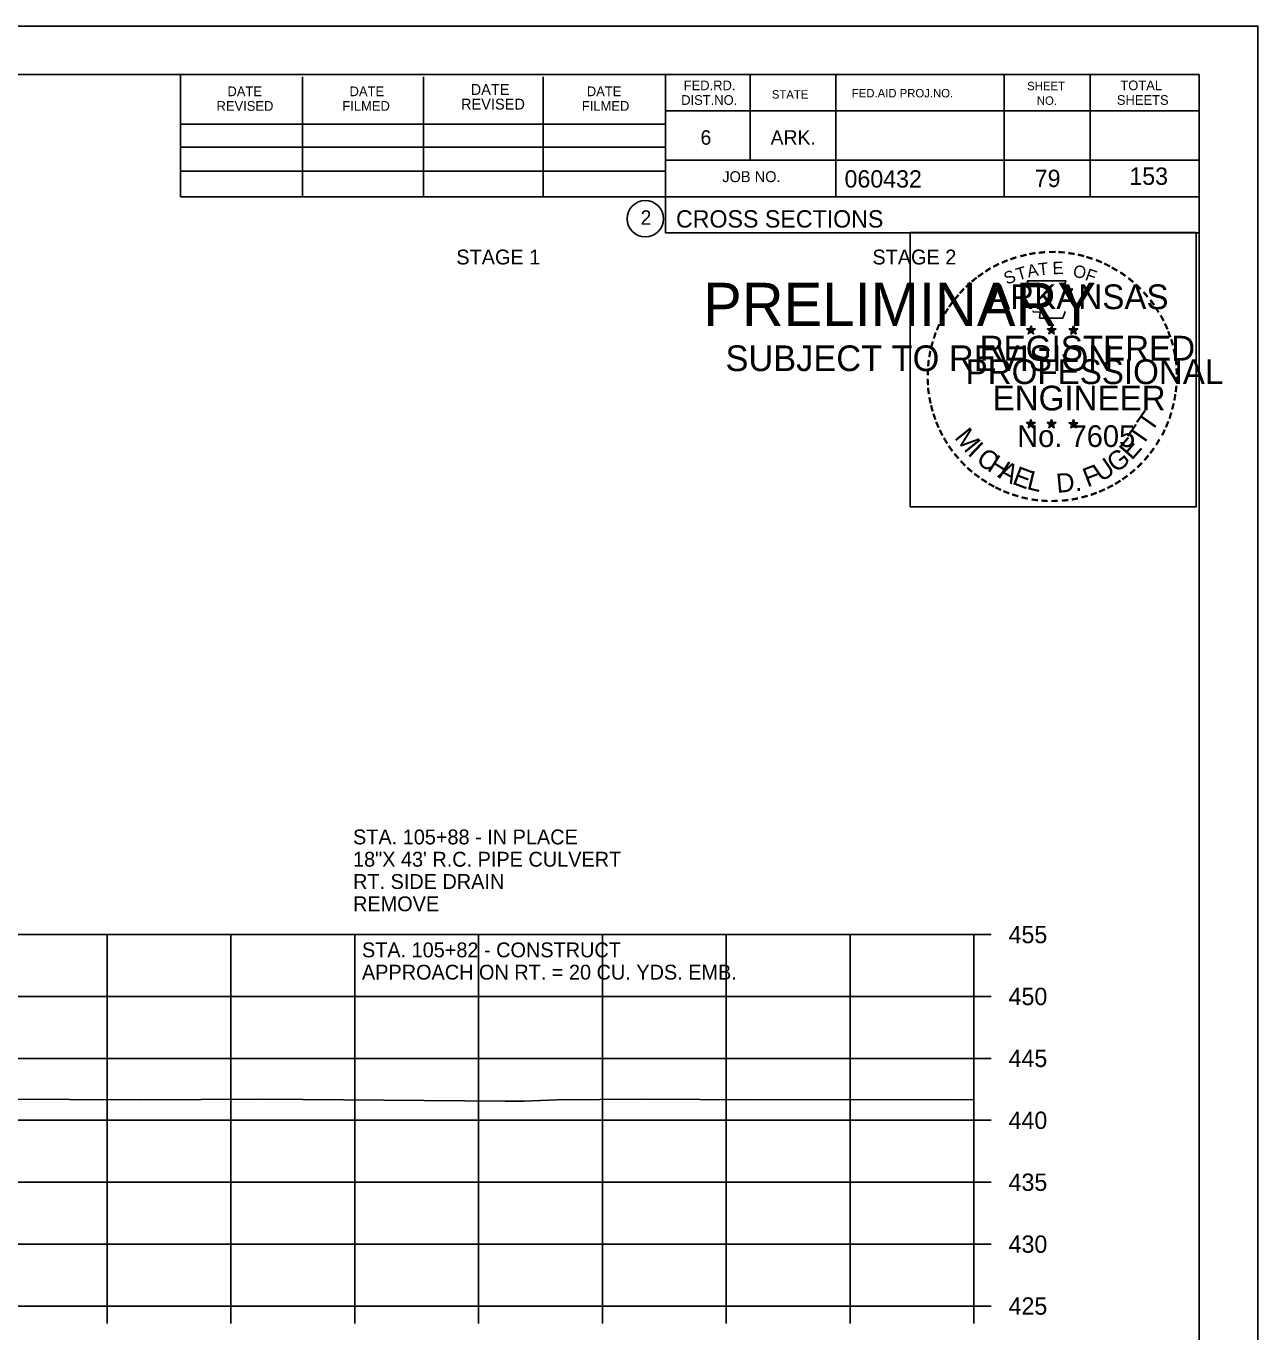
# Model space of a CAD drawing. Extents: x 1538688 to 1540766, y 656250 to 671912.
# Drawn here: x 1538921.6 to 1539021.1, y 657299.1 to 657404.6 of the extents above; entities that cross this region are included whole.
import ezdxf

# ---------------------------------------------------------------- set-up
doc = ezdxf.new("R2010")
doc.units = 0
for name, color, linetype in [('18', 7, 'Continuous'), ('22', 7, 'Continuous'), ('26', 7, 'Continuous'), ('7', 7, 'Continuous'), ('8', 7, 'Continuous'), ('9', 7, 'Continuous'), ('Borings', 7, 'Continuous'), ('Default', 7, 'Continuous'), ('Horizontal Alignment', 7, 'Continuous'), ('RipRap', 7, 'Continuous')]:
    doc.layers.add(name, color=color, linetype=linetype)

msp = doc.modelspace()

# ---------------------------------------------------------------- linework, layer by layer
at = {"layer": '18'}
msp.add_lwpolyline([(1538919.43, 657317.93), (1538930.82, 657317.88), (1538940.74, 657317.93), (1538960.33, 657317.78), (1538961.86, 657317.78), (1538964.51, 657317.88), (1538971.41, 657317.94), (1538980.7, 657317.88), (1538988.35, 657317.9), (1538996.5, 657317.87), (1538998.18, 657317.92)], dxfattribs=at)
at = {"layer": '22'}
for p, q in [((1538718.18, 657331.23), (1538998.18, 657331.23)), ((1538928.18, 657301.23), (1538928.18, 657331.23)), ((1538938.18, 657301.23), (1538938.18, 657331.23)), ((1538948.18, 657301.23), (1538948.18, 657331.23)), ((1538958.18, 657301.23), (1538958.18, 657331.23)), ((1538968.18, 657301.23), (1538968.18, 657331.23)), ((1538978.18, 657301.23), (1538978.18, 657331.23)), ((1538988.18, 657301.23), (1538988.18, 657331.23)), ((1538998.18, 657301.23), (1538998.18, 657331.23)), ((1538718.18, 657326.23), (1538998.18, 657326.23)), ((1538718.18, 657321.23), (1538998.18, 657321.23)), ((1538718.18, 657316.23), (1538998.18, 657316.23)), ((1538718.18, 657311.23), (1538998.18, 657311.23)), ((1538718.18, 657306.23), (1538998.18, 657306.23)), ((1538718.18, 657301.23), (1538998.18, 657301.23))]:
    msp.add_line(p, q, dxfattribs=at)
at = {"layer": '26'}
msp.add_line((1538687.78, 657404.59), (1539021.11, 657404.59), dxfattribs=at)
for points in [[(1538687.77, 657404.59), (1539021.11, 657404.59), (1539021.11, 657191.25), (1538687.77, 657191.25)], [(1538993.03, 657387.92), (1539016.13, 657387.92), (1539016.13, 657365.77), (1538993.03, 657365.77)]]:
    msp.add_lwpolyline(points, close=True, dxfattribs=at)
at = {"layer": '8'}
for p, q in [((1539002.44, 657380.14), (1539002.79, 657380.03)), ((1539002.44, 657380.14), (1539002.69, 657380.09)), ((1539002.44, 657380.14), (1539002.68, 657380.02)), ((1539002.57, 657379.73), (1539002.79, 657380.03)), ((1539002.57, 657379.73), (1539002.7, 657379.97)), ((1539002.57, 657379.73), (1539002.79, 657379.95)), ((1539002.79, 657380.39), (1539002.75, 657380.14)), ((1539002.79, 657380.03), (1539002.79, 657380.39)), ((1539002.79, 657380.39), (1539002.84, 657380.14)), ((1539003.13, 657380.14), (1539002.79, 657380.03)), ((1539003, 657379.73), (1539002.79, 657380.03)), ((1539003, 657379.73), (1539002.79, 657379.94)), ((1539003.13, 657380.14), (1539002.85, 657380.09)), ((1539003, 657379.73), (1539002.86, 657380.02)), ((1539003.13, 657380.14), (1539002.93, 657380.04)), ((1539004.11, 657380.14), (1539004.46, 657380.03)), ((1539004.11, 657380.14), (1539004.36, 657380.09)), ((1539004.11, 657380.14), (1539004.35, 657380.02)), ((1539004.24, 657379.73), (1539004.46, 657380.03)), ((1539004.24, 657379.73), (1539004.37, 657379.97)), ((1539004.24, 657379.73), (1539004.46, 657379.95)), ((1539004.46, 657380.39), (1539004.42, 657380.14)), ((1539004.46, 657380.03), (1539004.46, 657380.39)), ((1539004.46, 657380.39), (1539004.51, 657380.14)), ((1539004.8, 657380.14), (1539004.46, 657380.03)), ((1539004.67, 657379.73), (1539004.46, 657380.03)), ((1539004.67, 657379.73), (1539004.46, 657379.94)), ((1539004.8, 657380.14), (1539004.52, 657380.09)), ((1539004.67, 657379.73), (1539004.53, 657380.02)), ((1539004.8, 657380.14), (1539004.6, 657380.04)), ((1539005.87, 657380.13), (1539006.22, 657380.02)), ((1539005.87, 657380.13), (1539006.13, 657380.08)), ((1539005.87, 657380.13), (1539006.11, 657380)), ((1539006.01, 657379.72), (1539006.22, 657380.02)), ((1539006.01, 657379.72), (1539006.13, 657379.96)), ((1539006.01, 657379.72), (1539006.22, 657379.94)), ((1539006.22, 657380.38), (1539006.18, 657380.13)), ((1539006.22, 657380.02), (1539006.22, 657380.38)), ((1539006.22, 657380.38), (1539006.27, 657380.13)), ((1539006.57, 657380.13), (1539006.22, 657380.02)), ((1539006.43, 657379.72), (1539006.22, 657380.02)), ((1539006.43, 657379.72), (1539006.22, 657379.93)), ((1539006.57, 657380.13), (1539006.28, 657380.08)), ((1539006.43, 657379.72), (1539006.3, 657380.01)), ((1539006.57, 657380.13), (1539006.36, 657380.02)), ((1539002.43, 657372.57), (1539002.78, 657372.45)), ((1539002.43, 657372.57), (1539002.69, 657372.52)), ((1539002.43, 657372.57), (1539002.67, 657372.44)), ((1539002.57, 657372.16), (1539002.78, 657372.45)), ((1539002.57, 657372.16), (1539002.69, 657372.4)), ((1539002.57, 657372.16), (1539002.78, 657372.37)), ((1539002.78, 657372.82), (1539002.74, 657372.57)), ((1539002.78, 657372.45), (1539002.78, 657372.82)), ((1539002.78, 657372.82), (1539002.83, 657372.57)), ((1539003.13, 657372.57), (1539002.78, 657372.45)), ((1539003, 657372.16), (1539002.78, 657372.45)), ((1539003, 657372.16), (1539002.78, 657372.37)), ((1539003.13, 657372.57), (1539002.84, 657372.52)), ((1539003, 657372.16), (1539002.86, 657372.45)), ((1539003.13, 657372.57), (1539002.93, 657372.46)), ((1539004.1, 657372.57), (1539004.45, 657372.45)), ((1539004.1, 657372.57), (1539004.36, 657372.52)), ((1539004.1, 657372.57), (1539004.34, 657372.44)), ((1539004.24, 657372.16), (1539004.45, 657372.45)), ((1539004.24, 657372.16), (1539004.36, 657372.4)), ((1539004.24, 657372.16), (1539004.45, 657372.37)), ((1539004.45, 657372.82), (1539004.41, 657372.57)), ((1539004.45, 657372.45), (1539004.45, 657372.82)), ((1539004.45, 657372.82), (1539004.5, 657372.57)), ((1539004.8, 657372.57), (1539004.45, 657372.45)), ((1539004.67, 657372.16), (1539004.45, 657372.45)), ((1539004.67, 657372.16), (1539004.45, 657372.37)), ((1539004.8, 657372.57), (1539004.51, 657372.52)), ((1539004.67, 657372.16), (1539004.53, 657372.45)), ((1539004.8, 657372.57), (1539004.6, 657372.46)), ((1539005.87, 657372.56), (1539006.22, 657372.44)), ((1539005.87, 657372.56), (1539006.12, 657372.51)), ((1539005.87, 657372.56), (1539006.11, 657372.43)), ((1539006, 657372.15), (1539006.22, 657372.44)), ((1539006, 657372.15), (1539006.13, 657372.39)), ((1539006, 657372.15), (1539006.22, 657372.36)), ((1539006.22, 657372.81), (1539006.18, 657372.56)), ((1539006.22, 657372.44), (1539006.22, 657372.81)), ((1539006.22, 657372.81), (1539006.27, 657372.56)), ((1539006.57, 657372.56), (1539006.22, 657372.44)), ((1539006.43, 657372.15), (1539006.22, 657372.44)), ((1539006.43, 657372.15), (1539006.22, 657372.36)), ((1539006.57, 657372.56), (1539006.28, 657372.51)), ((1539006.43, 657372.15), (1539006.3, 657372.44)), ((1539006.57, 657372.56), (1539006.36, 657372.45))]:
    msp.add_line(p, q, dxfattribs=at)
for points in [[(1539002.48, 657384.02), (1539002.75, 657383.19)], [(1539005.99, 657383.09), (1539006.13, 657383.38), (1539005.45, 657383.35), (1539005.6, 657384.02), (1539002.48, 657384.02)], [(1539002.97, 657381.59), (1539002.97, 657381.51), (1539003.53, 657381.49), (1539003.48, 657381.01), (1539005.35, 657381.01), (1539005.55, 657381.55)], [(1539002.79, 657380.39), (1539003, 657379.73), (1539002.44, 657380.14), (1539003.13, 657380.14), (1539002.57, 657379.73), (1539002.79, 657380.39)], [(1539004.46, 657380.39), (1539004.67, 657379.73), (1539004.11, 657380.14), (1539004.8, 657380.14), (1539004.24, 657379.73), (1539004.46, 657380.39)], [(1539006.22, 657380.38), (1539006.43, 657379.72), (1539005.87, 657380.13), (1539006.57, 657380.13), (1539006.01, 657379.72), (1539006.22, 657380.38)], [(1539002.78, 657372.82), (1539003, 657372.16), (1539002.43, 657372.57), (1539003.13, 657372.57), (1539002.57, 657372.16), (1539002.78, 657372.82)], [(1539004.45, 657372.82), (1539004.67, 657372.16), (1539004.1, 657372.57), (1539004.8, 657372.57), (1539004.24, 657372.16), (1539004.45, 657372.82)], [(1539006.22, 657372.81), (1539006.43, 657372.15), (1539005.87, 657372.56), (1539006.57, 657372.56), (1539006, 657372.15), (1539006.22, 657372.81)]]:
    msp.add_lwpolyline(points, dxfattribs=at)
for centre, radius in [((1539002.79, 657380.03), 0.172), ((1539002.79, 657380.03), 0.145), ((1539002.79, 657380.03), 0.116), ((1539002.79, 657380.03), 0.0991), ((1539002.79, 657380.03), 0.0747), ((1539002.79, 657380.03), 0.0495), ((1539002.79, 657380.03), 0.0296), ((1539004.46, 657380.03), 0.172), ((1539004.46, 657380.03), 0.145), ((1539004.46, 657380.03), 0.116), ((1539004.46, 657380.03), 0.0991), ((1539004.46, 657380.03), 0.0747), ((1539004.46, 657380.03), 0.0495), ((1539004.46, 657380.03), 0.0296), ((1539006.22, 657380.02), 0.172), ((1539006.22, 657380.02), 0.145), ((1539006.22, 657380.02), 0.116), ((1539006.22, 657380.02), 0.0991), ((1539006.22, 657380.02), 0.0747), ((1539006.22, 657380.02), 0.0495), ((1539006.22, 657380.02), 0.0296), ((1539002.78, 657372.45), 0.172), ((1539002.78, 657372.45), 0.145), ((1539002.78, 657372.45), 0.116), ((1539002.78, 657372.45), 0.0991), ((1539002.78, 657372.45), 0.0747), ((1539002.78, 657372.45), 0.0495), ((1539002.78, 657372.45), 0.0296), ((1539004.45, 657372.45), 0.172), ((1539004.45, 657372.45), 0.145), ((1539004.45, 657372.45), 0.116), ((1539004.45, 657372.45), 0.0991), ((1539004.45, 657372.45), 0.0747), ((1539004.45, 657372.45), 0.0495), ((1539004.45, 657372.45), 0.0296), ((1539006.22, 657372.44), 0.172), ((1539006.22, 657372.44), 0.145), ((1539006.22, 657372.44), 0.116), ((1539006.22, 657372.44), 0.0991), ((1539006.22, 657372.44), 0.0747), ((1539006.22, 657372.44), 0.0495), ((1539006.22, 657372.44), 0.0296)]:
    msp.add_circle(centre, radius, dxfattribs=at)
at = {"layer": 'Borings'}
for p, q in [((1538998.18, 657301.23), (1538998.18, 657331.23)), ((1538999.58, 657331.23), (1538998.18, 657331.23)), ((1538999.58, 657326.23), (1538998.18, 657326.23)), ((1538999.58, 657321.23), (1538998.18, 657321.23)), ((1538999.58, 657316.23), (1538998.18, 657316.23)), ((1538999.58, 657311.23), (1538998.18, 657311.23)), ((1538999.58, 657306.23), (1538998.18, 657306.23)), ((1538718.18, 657301.23), (1538998.18, 657301.23)), ((1538928.18, 657299.83), (1538928.18, 657301.23)), ((1538938.18, 657299.83), (1538938.18, 657301.23)), ((1538948.18, 657299.83), (1538948.18, 657301.23)), ((1538958.18, 657299.83), (1538958.18, 657301.23)), ((1538968.18, 657299.83), (1538968.18, 657301.23)), ((1538978.18, 657299.83), (1538978.18, 657301.23)), ((1538988.18, 657299.83), (1538988.18, 657301.23)), ((1538998.18, 657299.83), (1538998.18, 657301.23)), ((1538999.58, 657301.23), (1538998.18, 657301.23))]:
    msp.add_line(p, q, dxfattribs=at)
at = {"layer": 'RipRap'}
for p, q in [((1538700.18, 657400.69), (1539016.36, 657400.69)), ((1538934.1, 657390.81), (1538934.1, 657400.69)), ((1538943.96, 657390.81), (1538943.96, 657400.49)), ((1538953.72, 657390.81), (1538953.72, 657400.49)), ((1538963.4, 657390.81), (1538963.4, 657400.49)), ((1538973.26, 657400.69), (1538973.26, 657387.89)), ((1538980.1, 657400.69), (1538980.1, 657393.75)), ((1538987.04, 657400.69), (1538987.04, 657390.81)), ((1539000.62, 657400.69), (1539000.62, 657390.81)), ((1539007.56, 657400.69), (1539007.56, 657390.81)), ((1539016.36, 657195.23), (1539016.36, 657400.69)), ((1539016.36, 657397.75), (1538973.26, 657397.75)), ((1539016.36, 657397.77), (1539016.36, 657397.77)), ((1538934.1, 657396.67), (1538973.26, 657396.67)), ((1538934.1, 657394.81), (1538973.26, 657394.81)), ((1539016.36, 657393.75), (1538973.26, 657393.75)), ((1538976.22, 657393.75), (1539016.36, 657393.75)), ((1538934.1, 657390.81), (1538934.1, 657392.87)), ((1538934.1, 657392.87), (1538973.26, 657392.87)), ((1539016.36, 657390.81), (1538934.1, 657390.81)), ((1538973.26, 657387.89), (1539016.36, 657387.89))]:
    msp.add_line(p, q, dxfattribs=at)
msp.add_circle((1538971.64, 657389.03), 1.47, dxfattribs=at)

# ---------------------------------------------------------------- texts
at = {"layer": '7'}
for s, height, p in [('153', 1.4, (1539010.73, 657391.77)), ('79', 1.4, (1539003.09, 657391.59)), ('STA. 105+82 - CONSTRUCT', 1.2, (1538948.76, 657329.39)), ('APPROACH ON RT. = 20 CU. YDS. EMB.', 1.2, (1538948.76, 657327.59))]:
    msp.add_text(s, height=height, dxfattribs=at).set_placement(p)
at = {"layer": '8'}
for s, height, rotation, p in [('-', 1.6, 24.3072, (1539000.59, 657384.87)), ('-', 1.6, 19.1761, (1539001.23, 657385.14)), ('-', 1.6, 13.6301, (1539001.98, 657385.38)), ('-', 1.6, 10.2193, (1539002.66, 657385.55)), ('-', 1.6, 5.8968, (1539003.38, 657385.66)), ('-', 1.6, 0.1862, (1539004.16, 657385.73)), ('-', 1.6, 357.743, (1539004.88, 657385.72)), ('-', 1.6, 352.1617, (1539005.62, 657385.66)), ('-', 1.6, 347.2049, (1539006.34, 657385.55)), ('-', 1.6, 342.3362, (1539006.98, 657385.39)), ('-', 1.6, 337.8551, (1539007.71, 657385.17)), ('-', 1.6, 36.2317, (1538998.79, 657383.79)), ('-', 1.6, 34.0636, (1538999.36, 657384.19)), ('-', 1.6, 28.7918, (1538999.96, 657384.56)), ('S', 1, 21.594, (1539000.83, 657383.69)), ('T', 1, 16.4036, (1539001.75, 657384.03)), ('A', 1, 11.2132, (1539002.57, 657384.28)), ('T', 1, 6.0228, (1539003.42, 657384.44)), ('E', 1, 0.8323, (1539004.53, 657384.55)), ('O', 1, 350.4515, (1539006.13, 657384.34)), ('F', 1, 340.0707, (1539007.09, 657384.11)), ('-', 1.6, 334.1211, (1539008.34, 657384.9)), ('-', 1.6, 329.6409, (1539008.92, 657384.61)), ('-', 1.6, 325.8627, (1539009.57, 657384.25)), ('-', 1.6, 42.9622, (1538997.88, 657383)), ('-', 1.6, 38.9507, (1538998.31, 657383.41)), ('ARKANSAS', 2, 360, (1538999.33, 657381.73)), ('-', 1.6, 320.5297, (1539010.18, 657383.83)), ('-', 1.6, 315.5786, (1539010.77, 657383.34)), ('-', 1.6, 50.6142, (1538997.03, 657382.03)), ('-', 1.6, 48.423, (1538997.43, 657382.52)), ('-', 1.6, 309.8797, (1539011.34, 657382.79)), ('-', 1.6, 58.0706, (1538996.29, 657380.94)), ('-', 1.6, 54.2325, (1538996.61, 657381.47)), ('-', 1.6, 306.6522, (1539011.87, 657382.19)), ('-', 1.4, 303.6753, (1539012.35, 657381.62)), ('-', 1.6, 67.7743, (1538995.72, 657379.71)), ('-', 1.6, 62.8713, (1538995.97, 657380.33)), ('-', 1.6, 299.6684, (1539012.67, 657381.01)), ('-', 1.6, 294.6628, (1539013, 657380.4)), ('-', 1.6, 72.3945, (1538995.5, 657379.08)), ('REGISTERED', 2, 360, (1538998.65, 657377.58)), ('DWB', 0.01, 360, (1539002.77, 657380.02)), ('DWB', 0.01, 360, (1539004.44, 657380.02)), ('DWB', 0.01, 360, (1539006.21, 657380.01)), ('-', 1.6, 290.5728, (1539013.25, 657379.82)), ('-', 1.6, 81.2013, (1538995.17, 657377.66)), ('-', 1.6, 75.461, (1538995.3, 657378.37)), ('-', 1.6, 285.1233, (1539013.49, 657379.24)), ('-', 1.6, 280.5493, (1539013.69, 657378.5)), ('-', 1.6, 85.1863, (1538995.09, 657376.97)), ('PROFESSIONAL', 2, 360, (1538997.51, 657375.68)), ('-', 1.6, 276.5962, (1539013.85, 657377.73)), ('-', 1.6, 89.0622, (1538995.07, 657376.27)), ('-', 1.6, 274.3301, (1539013.91, 657377.01)), ('-', 1.6, 269.9407, (1539013.94, 657376.38)), ('-', 1.6, 94.1959, (1538995.1, 657375.54)), ('-', 1.6, 98.9479, (1538995.17, 657374.87)), ('ENGINEER', 2, 360, (1538999.69, 657373.55)), ('-', 1.6, 263.5172, (1539013.93, 657375.71)), ('-', 1.6, 101.7149, (1538995.31, 657374.14)), ('-', 1.6, 255.7626, (1539013.74, 657374.38)), ('-', 1.6, 260.9953, (1539013.85, 657375.06)), ('-', 1.6, 105.4578, (1538995.47, 657373.55)), ('-', 1.6, 109.0874, (1538995.69, 657372.91)), ('T', 1.54, 55.055, (1539012.5, 657371.72)), ('-', 1.6, 252.8681, (1539013.56, 657373.66)), ('-', 1.6, 114.0643, (1538995.94, 657372.32)), ('-', 1.6, 115.7289, (1538996.24, 657371.7)), ('M', 1.54, 308.9175, (1538996.55, 657371.35)), ('No. 7605', 1.757, 360, (1539001.67, 657370.6)), ('DWB', 0.01, 360, (1539002.77, 657372.45)), ('DWB', 0.01, 360, (1539004.44, 657372.45)), ('DWB', 0.01, 360, (1539006.2, 657372.44)), ('T', 1.54, 55.055, (1539011.77, 657370.6)), ('-', 1.6, 244.6197, (1539013.08, 657372.36)), ('-', 1.6, 247.8887, (1539013.34, 657372.99)), ('-', 1.6, 120.4471, (1538996.6, 657371.11)), ('I', 1.54, 316.4636, (1538997.6, 657370.03)), ('E', 1.54, 48.7313, (1539010.93, 657369.47)), ('-', 1.6, 239.0712, (1539012.68, 657371.61)), ('-', 1.6, 125.8934, (1538997, 657370.55)), ('-', 1.6, 130.7181, (1538997.47, 657370)), ('C', 1.54, 324.0197, (1538998.27, 657369.4)), ('H', 1.54, 327.5342, (1538999.18, 657368.75)), ('G', 1.54, 38.2173, (1539009.67, 657368.45)), ('-', 1.6, 231.2538, (1539011.85, 657370.39)), ('-', 1.6, 233.8452, (1539012.28, 657370.95)), ('-', 1.6, 134.2238, (1538997.98, 657369.46)), ('-', 1.6, 138.9338, (1538998.51, 657368.99)), ('A', 1.54, 332.5513, (1539000.03, 657368.21)), ('E', 1.54, 339.2068, (1539001.19, 657367.65)), ('F', 1.54, 20.8202, (1539007.34, 657367.33)), ('U', 1.54, 34.4052, (1539008.47, 657367.72)), ('-', 1.6, 221.0851, (1539010.85, 657369.31)), ('-', 1.6, 225.7653, (1539011.37, 657369.82)), ('-', 1.6, 144.6463, (1538999.06, 657368.59)), ('-', 1.6, 148.0898, (1538999.63, 657368.22)), ('L', 1.54, 346.2929, (1539002.38, 657367.22)), ('D.', 1.54, 5.2602, (1539004.89, 657366.89)), ('-', 1.6, 212.2491, (1539009.77, 657368.46)), ('-', 1.6, 215.7363, (1539010.3, 657368.84)), ('-', 1.6, 151.5704, (1539000.2, 657367.89)), ('-', 1.6, 154.6002, (1539000.73, 657367.64)), ('-', 1.6, 158.5612, (1539001.35, 657367.39)), ('-', 1.6, 162.7983, (1539002.04, 657367.18)), ('-', 1.6, 195.4743, (1539007.29, 657367.28)), ('-', 1.6, 200.7184, (1539007.97, 657367.52)), ('-', 1.6, 204.2516, (1539008.59, 657367.79)), ('-', 1.6, 207.3568, (1539009.21, 657368.11)), ('-', 1.6, 167.5555, (1539002.75, 657367.01)), ('-', 1.6, 173.1155, (1539003.52, 657366.9)), ('-', 1.6, 176.5183, (1539004.27, 657366.85)), ('-', 1.6, 181.5918, (1539005.02, 657366.87)), ('-', 1.6, 185.8167, (1539005.83, 657366.94)), ('-', 1.6, 191.2858, (1539006.56, 657367.08))]:
    msp.add_text(s, height=height, rotation=rotation, dxfattribs=at).set_placement(p)
at = {"layer": '9'}
for s, height, p in [('PRELIMINARY', 3.5, (1538976.31, 657380.36)), ('DWB', 0.01, (1538977.06, 657382.2)), ('SUBJECT TO REVISION', 2.0751, (1538978.12, 657376.73))]:
    msp.add_text(s, height=height, rotation=360, dxfattribs=at).set_placement(p)
at = {"layer": 'Default'}
for s, p in [('STAGE 1', (1538956.38, 657385.34)), ('STAGE 2', (1538989.98, 657385.34)), ('STA. 105+88 - IN PLACE', (1538948.04, 657338.51)), ('18"X 43\' R.C. PIPE CULVERT', (1538948.04, 657336.71)), ('RT. SIDE DRAIN', (1538948.04, 657334.91)), ('REMOVE', (1538948.04, 657333.11))]:
    msp.add_text(s, height=1.2, dxfattribs=at).set_placement(p)
at = {"layer": 'Horizontal Alignment'}
for s, p in [('455', (1539000.98, 657330.53)), ('450', (1539000.98, 657325.53)), ('445', (1539000.98, 657320.53)), ('440', (1539000.98, 657315.53)), ('435', (1539000.98, 657310.53)), ('430', (1539000.98, 657305.53)), ('425', (1539000.98, 657300.53))]:
    msp.add_text(s, height=1.4, dxfattribs=at).set_placement(p)
at = {"layer": 'RipRap'}
for s, height, p in [('DATE', 0.782, (1538937.9, 657398.93)), ('DATE', 0.782, (1538947.76, 657398.93)), ('DATE', 0.879, (1538957.54, 657399.03)), ('DATE', 0.782, (1538966.92, 657398.93)), ('FED.RD.', 0.782, (1538974.74, 657399.41)), ('STATE', 0.684, (1538981.86, 657398.73)), ('FED.AID PROJ.NO.', 0.684, (1538988.32, 657398.83)), ('SHEET', 0.684, (1539002.48, 657399.41)), ('TOTAL', 0.782, (1539010, 657399.41)), ('REVISED', 0.782, (1538937.02, 657397.75)), ('FILMED', 0.782, (1538947.18, 657397.75)), ('REVISED', 0.879, (1538956.76, 657397.85)), ('FILMED', 0.782, (1538966.52, 657397.75)), ('DIST.NO.', 0.782, (1538974.54, 657398.23)), ('NO.', 0.684, (1539003.26, 657398.23)), ('SHEETS', 0.782, (1539009.72, 657398.23)), ('6', 1.17, (1538976.1, 657395.01)), ('ARK.', 1.172, (1538981.76, 657395.01)), ('JOB NO.', 0.879, (1538977.86, 657391.99)), ('060432', 1.4, (1538987.73, 657391.55)), ('2', 1.17, (1538971.26, 657388.54)), ('CROSS SECTIONS', 1.4, (1538974.12, 657388.32))]:
    msp.add_text(s, height=height, rotation=360, dxfattribs=at).set_placement(p)

doc.saveas('drawing.dxf')
